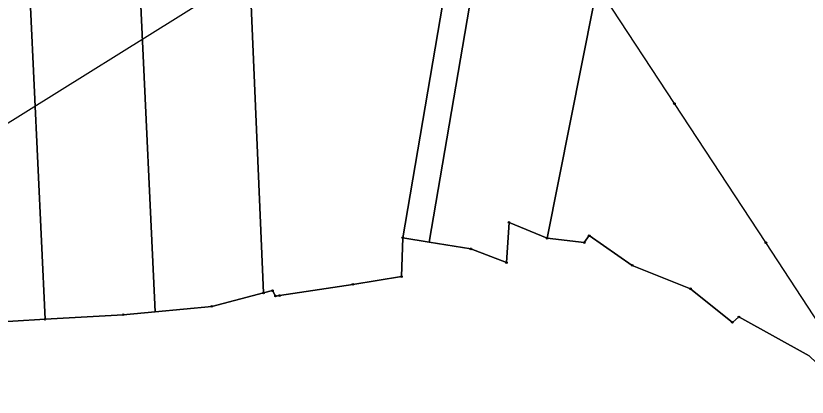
# Model space of a CAD drawing. Extents: x -770088 to -765625, y -1057899 to -1053934.
# Drawn here: x -768773 to -768299, y -1054979 to -1054750.2 of the extents above; entities that cross this region are included whole.
import ezdxf

# ---------------------------------------------------------------- set-up
doc = ezdxf.new("R2010")
doc.units = 0
for name, color, linetype in [('Hranice parcel', 7, 'Continuous'), ('Polygon parcely', 7, 'Continuous'), ('Poz předměty', 7, 'Continuous'), ('Značky bodu BP', 7, 'Continuous')]:
    doc.layers.add(name, color=color, linetype=linetype)

msp = doc.modelspace()

# ---------------------------------------------------------------- linework, layer by layer
at = {"layer": 'Hranice parcel'}
msp.add_line((-768541.29, -1054883.31), (-768525.46, -1054885.9), dxfattribs=at)
for points in [[(-768772.88, -1054559.66), (-768764.24, -1054744.94), (-768755.51, -1054932.25)], [(-768706.65, -1054560.66), (-768698.1, -1054744.16), (-768689.54, -1054927.7)], [(-768639.82, -1054561.5), (-768632.25, -1054738.95), (-768624.68, -1054916.4)], [(-768490.25, -1054585.15), (-768515.77, -1054734.23), (-768541.29, -1054883.31)], [(-768474.65, -1054588.68), (-768500.05, -1054737.28), (-768525.46, -1054885.9)], [(-768399.4, -1054603.87), (-768427.09, -1054743.77), (-768454.78, -1054883.66)], [(-768525.46, -1054885.9), (-768500.47, -1054890), (-768479.16, -1054898.25), (-768477.6, -1054874.13), (-768454.78, -1054883.66)], [(-768624.68, -1054916.4), (-768619.31, -1054915.03), (-768617.45, -1054918.3), (-768615.11, -1054917.98), (-768571.15, -1054911.32), (-768542.06, -1054906.65), (-768541.29, -1054883.31)], [(-768454.78, -1054883.66), (-768432.51, -1054886.25), (-768429.54, -1054882.06), (-768403.77, -1054899.92), (-768368.93, -1054913.93), (-768343.8, -1054934.12), (-768339.91, -1054930.85), (-768297.76, -1054954.18), (-768276.66, -1054974.37), (-768273.26, -1054978.99)], [(-768689.54, -1054927.7), (-768655.71, -1054924.52), (-768624.68, -1054916.4)], [(-768935.9, -1054924.5), (-768934.44, -1054946.12), (-768893.06, -1054955.15), (-768843.76, -1054958.73), (-768849.51, -1054944.72), (-768846.87, -1054932.9), (-768794.3, -1054934.61), (-768755.51, -1054932.25)], [(-768755.51, -1054932.25), (-768708.66, -1054929.49), (-768689.54, -1054927.7)]]:
    msp.add_lwpolyline(points, dxfattribs=at)
at = {"layer": 'Polygon parcely'}
for points in [[(-768810.57, -1054557.09), (-768849.2, -1054555.18), (-768913.87, -1054552.59), (-768954.25, -1054552.17), (-768969.03, -1054553.49), (-768964.1, -1054591.7), (-768957.7, -1054647.2), (-768950.98, -1054734.06), (-768947.13, -1054783.88), (-768936.55, -1054920.66), (-768935.9, -1054924.5), (-768934.44, -1054946.12), (-768893.06, -1054955.15), (-768843.76, -1054958.73), (-768849.51, -1054944.72), (-768846.87, -1054932.9), (-768794.3, -1054934.61), (-768755.51, -1054932.25), (-768764.24, -1054744.94), (-768772.88, -1054559.66), (-768781.29, -1054559.4)], [(-768689.54, -1054927.7), (-768698.1, -1054744.16), (-768706.65, -1054560.66), (-768735.1, -1054560.84), (-768772.88, -1054559.66), (-768764.24, -1054744.94), (-768755.51, -1054932.25), (-768708.66, -1054929.49)], [(-768655.71, -1054924.52), (-768624.68, -1054916.4), (-768632.25, -1054738.95), (-768639.82, -1054561.5), (-768658.22, -1054560.36), (-768696.33, -1054560.59), (-768706.65, -1054560.66), (-768698.1, -1054744.16), (-768689.54, -1054927.7)], [(-768595.04, -1054566.42), (-768635.65, -1054561.75), (-768639.82, -1054561.5), (-768632.25, -1054738.95), (-768624.68, -1054916.4), (-768619.31, -1054915.03), (-768617.45, -1054918.3), (-768615.11, -1054917.98), (-768571.15, -1054911.32), (-768542.06, -1054906.65), (-768541.29, -1054883.31), (-768515.77, -1054734.23), (-768490.25, -1054585.15), (-768526.24, -1054578.13), (-768544.24, -1054575.69), (-768573.17, -1054569.73)], [(-768490.25, -1054585.15), (-768515.77, -1054734.23), (-768541.29, -1054883.31), (-768525.46, -1054885.9), (-768500.05, -1054737.28), (-768474.65, -1054588.68)], [(-768474.65, -1054588.68), (-768500.05, -1054737.28), (-768525.46, -1054885.9), (-768500.47, -1054890), (-768479.16, -1054898.25), (-768477.6, -1054874.13), (-768454.78, -1054883.66), (-768427.09, -1054743.77), (-768399.4, -1054603.87), (-768422.28, -1054599.22), (-768457.7, -1054592.5)]]:
    msp.add_lwpolyline(points, close=True, dxfattribs=at)
for points in [[(-768266.54, -1054651.14), (-768299.08, -1054637.7), (-768326.03, -1054625.53), (-768346.09, -1054612.9), (-768366.53, -1054610.7), (-768393.41, -1054605.09), (-768399.4, -1054603.87), (-768427.09, -1054743.77), (-768454.78, -1054883.66), (-768432.51, -1054886.25), (-768429.54, -1054882.06), (-768403.77, -1054899.92), (-768368.93, -1054913.93), (-768343.8, -1054934.12), (-768339.91, -1054930.85), (-768297.76, -1054954.18)], [(-768297.76, -1054954.18), (-768339.91, -1054930.85), (-768343.8, -1054934.12), (-768368.93, -1054913.93), (-768403.77, -1054899.92), (-768429.54, -1054882.06), (-768432.51, -1054886.25), (-768454.78, -1054883.66), (-768477.6, -1054874.13), (-768479.16, -1054898.25), (-768500.47, -1054890), (-768525.46, -1054885.9), (-768541.29, -1054883.31), (-768542.06, -1054906.65), (-768571.15, -1054911.32), (-768615.11, -1054917.98), (-768617.45, -1054918.3), (-768619.31, -1054915.03), (-768624.68, -1054916.4), (-768655.71, -1054924.52), (-768689.54, -1054927.7), (-768708.66, -1054929.49), (-768755.51, -1054932.25), (-768794.3, -1054934.61)]]:
    msp.add_lwpolyline(points, dxfattribs=at)
at = {"layer": 'Poz předměty'}
for p, q in [((-768832.09, -1054848.25), (-768506.85, -1054645.32)), ((-768378.51, -1054802.84), (-768432.98, -1054719.72)), ((-768323.72, -1054886.26), (-768378.51, -1054802.84)), ((-768267.83, -1054972.03), (-768323.72, -1054886.26))]:
    msp.add_line(p, q, dxfattribs=at)
for centre, radius in [((-768378.51, -1054802.84), 0.5), ((-768378.51, -1054802.84), 0.4), ((-768378.51, -1054802.84), 0.3), ((-768378.51, -1054802.84), 0.2), ((-768378.51, -1054802.84), 0.1), ((-768323.72, -1054886.26), 0.5), ((-768323.72, -1054886.26), 0.4), ((-768323.72, -1054886.26), 0.3), ((-768323.72, -1054886.26), 0.2), ((-768323.72, -1054886.26), 0.1)]:
    msp.add_circle(centre, radius, dxfattribs=at)
at = {"layer": 'Značky bodu BP'}
for centre, radius in [((-768477.6, -1054874.13), 0.5), ((-768477.6, -1054874.13), 0.0303), ((-768541.29, -1054883.31), 0.5), ((-768541.29, -1054883.31), 0.0303), ((-768454.78, -1054883.66), 0.5), ((-768454.78, -1054883.66), 0.0303), ((-768432.51, -1054886.25), 0.5), ((-768429.54, -1054882.06), 0.5), ((-768429.54, -1054882.06), 0.0303), ((-768500.47, -1054890), 0.5), ((-768500.47, -1054890), 0.0303), ((-768432.51, -1054886.25), 0.0303), ((-768479.16, -1054898.25), 0.5), ((-768479.16, -1054898.25), 0.0303), ((-768403.77, -1054899.92), 0.5), ((-768403.77, -1054899.92), 0.0303), ((-768542.06, -1054906.65), 0.5), ((-768542.06, -1054906.65), 0.0303), ((-768571.15, -1054911.32), 0.5), ((-768571.15, -1054911.32), 0.0303), ((-768368.93, -1054913.93), 0.5), ((-768368.93, -1054913.93), 0.0303), ((-768624.68, -1054916.4), 0.5), ((-768624.68, -1054916.4), 0.0303), ((-768619.31, -1054915.03), 0.5), ((-768619.31, -1054915.03), 0.0303), ((-768617.45, -1054918.3), 0.5), ((-768617.45, -1054918.3), 0.0303), ((-768615.11, -1054917.98), 0.5), ((-768615.11, -1054917.98), 0.0303), ((-768655.71, -1054924.52), 0.5), ((-768655.71, -1054924.52), 0.0303), ((-768755.51, -1054932.25), 0.5), ((-768755.51, -1054932.25), 0.0303), ((-768708.66, -1054929.49), 0.5), ((-768708.66, -1054929.49), 0.0303), ((-768339.91, -1054930.85), 0.5), ((-768339.91, -1054930.85), 0.0303), ((-768343.8, -1054934.12), 0.5), ((-768343.8, -1054934.12), 0.0303)]:
    msp.add_circle(centre, radius, dxfattribs=at)

doc.saveas('drawing.dxf')
